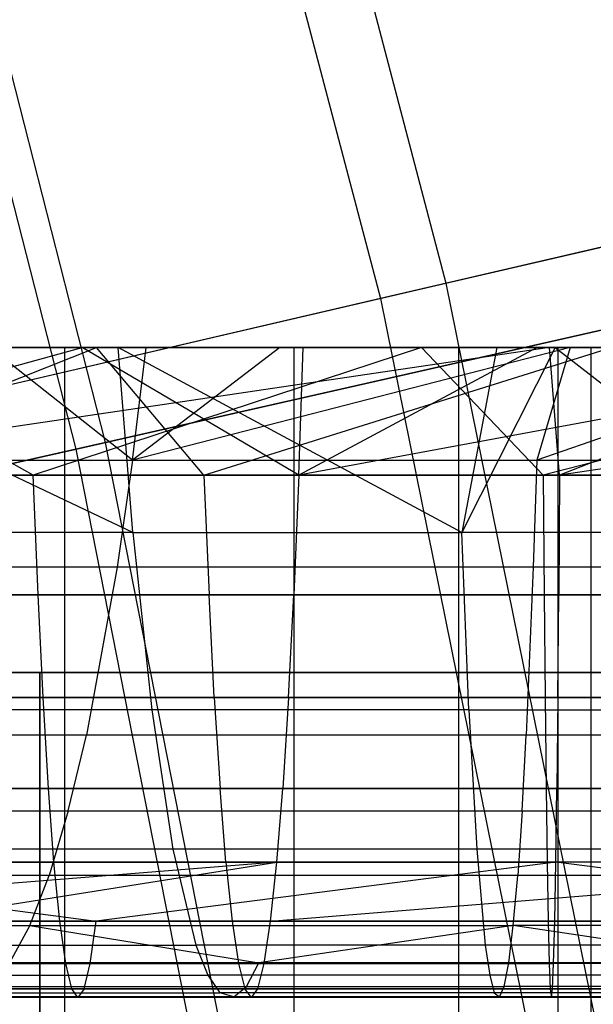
# Model space of a CAD drawing. Extents: x 0.1 to 12.1, y -6 to 6.
# Tile 297 of 334: x 9.884 to 10.061, y 0.698 to 1.001. Entities that reach past the tile are written whole.
import ezdxf

# ---------------------------------------------------------------- set-up
doc = ezdxf.new("R2010")
doc.units = 0
doc.header["$LTSCALE"] = 2.54
doc.layers.get('0').update_dxf_attribs({"linetype": 'CONTINUOUS'})

# ---------------------------------------------------------------- blocks, each defined once
blk = doc.blocks.new('DROPS_COLOR_B-11195_STL')
at = {"color": 0}
for p, q in [((9.95634, 1.14407, 11.68863), (10.0153, 0.91977, 11.68863)), ((9.95634, 1.14407, 11.68863), (10.0153, 0.91977, 11.68863)), ((9.93645, 1.13823, 3.67561), (9.99511, 0.91507, 3.67561)), ((9.93645, 1.13823, 3.67561), (9.99511, 0.91507, 3.67561)), ((10.0153, 0.91977, 11.68863), (10.22391, 0.96828, 11.44259)), ((10.0153, 0.91977, 11.68863), (10.22391, 0.96828, 11.44259)), ((10.20496, 0.96387, 3.92055), (9.99511, 0.91507, 3.67561)), ((10.20496, 0.96387, 3.92055), (9.99511, 0.91507, 3.67561)), ((9.79376, 0.86825, 11.92247), (10.0153, 0.91977, 11.68863)), ((9.79376, 0.86825, 11.92247), (10.0153, 0.91977, 11.68863)), ((10.0153, 0.91977, 11.68863), (10.06136, 0.69246, 11.68863)), ((10.0153, 0.91977, 11.68863), (10.06136, 0.69246, 11.68863)), ((9.99511, 0.91507, 3.67561), (9.7724, 0.86328, 3.44296)), ((9.99511, 0.91507, 3.67561), (9.7724, 0.86328, 3.44296)), ((9.99511, 0.91507, 3.67561), (10.04093, 0.68893, 3.67561)), ((9.99511, 0.91507, 3.67561), (10.04093, 0.68893, 3.67561)), ((9.76058, 0.86071, 55.56406), (9.90328, 0.89999, 55.53704)), ((9.76058, 0.86071, 55.56406), (9.90328, 0.89999, 55.53704)), ((9.7626, 0.89999, 55.52554), (9.90328, 0.89999, 55.53704)), ((9.7626, 0.89999, 55.52554), (9.90328, 0.89999, 55.53704)), ((10.10688, 0.89999, 52.51365), (9.77669, 0.89999, 52.23318)), ((10.10688, 0.89999, 52.51365), (9.77669, 0.89999, 52.23318)), ((10.10688, 0.89999, 61.37316), (9.77669, 0.89999, 61.65363)), ((10.10688, 0.89999, 61.37316), (9.77669, 0.89999, 61.65363)), ((10.04723, 0.89999, 57.34214), (9.78128, 0.86071, 57.37169)), ((10.04723, 0.89999, 57.34214), (9.78128, 0.86071, 57.37169)), ((9.91437, 0.89999, 54.6303), (9.79867, 0.89999, 54.61816)), ((9.91888, 0.8431, 54.57218), (9.79867, 0.89999, 54.61816)), ((9.91437, 0.89999, 54.6303), (9.79867, 0.89999, 54.61816)), ((9.91888, 0.8431, 54.57218), (9.79867, 0.89999, 54.61816)), ((9.90764, 0.89999, 56.43281), (9.79958, 0.89999, 56.42654)), ((9.90764, 0.89999, 56.43281), (9.79958, 0.89999, 56.42654)), ((9.89797, 0.9, 45.06148), (9.8078, 0.9, 45.33241)), ((9.8078, 0.9, 42.53669), (9.89797, 0.9, 42.80762)), ((9.8078, 0.9, 42.53669), (9.89797, 0.9, 42.80762)), ((9.89797, 0.9, 45.06148), (9.8078, 0.9, 45.33241)), ((9.80825, 0.86071, 56.38854), (9.90764, 0.89999, 56.43281)), ((9.80825, 0.86071, 56.38854), (9.90764, 0.89999, 56.43281)), ((10.00779, 0.89999, 58.23622), (9.8172, 0.89999, 58.2307)), ((10.00779, 0.89999, 58.23622), (9.8172, 0.89999, 58.2307)), ((9.88821, 0.86071, 58.19495), (9.8172, 0.89999, 58.2307)), ((9.88821, 0.86071, 58.19495), (9.8172, 0.89999, 58.2307)), ((9.87144, 0.89999, 57.3378), (10.04723, 0.89999, 57.34214)), ((9.87144, 0.89999, 57.3378), (10.04723, 0.89999, 57.34214)), ((9.87487, 0.89999, 53.72531), (9.92297, 0.89999, 53.73238)), ((9.91875, 0.86529, 53.76577), (9.87487, 0.89999, 53.72531)), ((9.91875, 0.86529, 53.76577), (9.87487, 0.89999, 53.72531)), ((9.87487, 0.89999, 53.72531), (9.92297, 0.89999, 53.73238)), ((10.00779, 0.89999, 58.23622), (9.88821, 0.86071, 58.19495)), ((10.00779, 0.89999, 58.23622), (9.88821, 0.86071, 58.19495)), ((9.89797, -0.9, 45.06148), (9.89797, 0.9, 45.06148)), ((9.96859, 0.9, 44.78481), (9.89797, 0.9, 45.06148)), ((9.89797, -0.9, 45.06148), (9.89797, 0.9, 45.06148)), ((9.89797, -0.9, 42.80762), (9.89797, 0.9, 42.80762)), ((9.89797, 0.9, 42.80762), (9.96859, 0.9, 43.08429)), ((9.89797, -0.9, 42.80762), (9.89797, 0.9, 42.80762)), ((9.89797, 0.9, 42.80762), (9.96859, 0.9, 43.08429)), ((9.96859, 0.9, 44.78481), (9.89797, 0.9, 45.06148)), ((9.90328, 0.89999, 55.53704), (9.97133, 0.89999, 55.54026)), ((9.96996, 0.86071, 55.57875), (9.90328, 0.89999, 55.53704)), ((9.96996, 0.86071, 55.57875), (9.90328, 0.89999, 55.53704)), ((9.90328, 0.89999, 55.53704), (9.97133, 0.89999, 55.54026)), ((10.06626, 0.89999, 56.43664), (9.90764, 0.89999, 56.43281)), ((9.94078, 0.86071, 56.39559), (9.90764, 0.89999, 56.43281)), ((10.06626, 0.89999, 56.43664), (9.90764, 0.89999, 56.43281)), ((9.94078, 0.86071, 56.39559), (9.90764, 0.89999, 56.43281)), ((10.03097, 0.89999, 54.63608), (9.91437, 0.89999, 54.6303)), ((10.03097, 0.89999, 54.63608), (9.91437, 0.89999, 54.6303)), ((10.02017, 0.8431, 54.5775), (9.91437, 0.89999, 54.6303)), ((9.91888, 0.8431, 54.57218), (9.91437, 0.89999, 54.6303)), ((10.02017, 0.8431, 54.5775), (9.91437, 0.89999, 54.6303)), ((9.91888, 0.8431, 54.57218), (9.91437, 0.89999, 54.6303)), ((9.91875, 0.86529, 53.76577), (9.92297, 0.89999, 53.73238)), ((10.05351, 0.89999, 53.74197), (9.91875, 0.86529, 53.76577)), ((10.05351, 0.89999, 53.74197), (9.91875, 0.86529, 53.76577)), ((9.96416, 0.89999, 53.73691), (9.91875, 0.86529, 53.76577)), ((9.96416, 0.89999, 53.73691), (9.91875, 0.86529, 53.76577)), ((9.91875, 0.86529, 53.76577), (9.92297, 0.89999, 53.73238)), ((9.92297, 0.89999, 53.73238), (9.96416, 0.89999, 53.73691)), ((9.92297, 0.89999, 53.73238), (9.96416, 0.89999, 53.73691)), ((9.94078, 0.86071, 56.39559), (10.06626, 0.89999, 56.43664)), ((9.94078, 0.86071, 56.39559), (10.06626, 0.89999, 56.43664)), ((9.96416, 0.89999, 53.73691), (10.05351, 0.89999, 53.74197)), ((9.96416, 0.89999, 53.73691), (10.05351, 0.89999, 53.74197)), ((9.96859, -0.9, 44.78481), (9.96859, 0.9, 44.78481)), ((10.01929, 0.9, 44.50381), (9.96859, 0.9, 44.78481)), ((9.96859, -0.9, 44.78481), (9.96859, 0.9, 44.78481)), ((9.96859, -0.9, 43.08429), (9.96859, 0.9, 43.08429)), ((9.96859, 0.9, 43.08429), (10.01929, 0.9, 43.36529)), ((9.96859, -0.9, 43.08429), (9.96859, 0.9, 43.08429)), ((9.96859, 0.9, 43.08429), (10.01929, 0.9, 43.36529)), ((10.01929, 0.9, 44.50381), (9.96859, 0.9, 44.78481)), ((10.18278, 0.89999, 55.54058), (9.96996, 0.86071, 55.57875)), ((10.18278, 0.89999, 55.54058), (9.96996, 0.86071, 55.57875)), ((10.04336, 0.89999, 55.54202), (9.96996, 0.86071, 55.57875)), ((9.96996, 0.86071, 55.57875), (9.97133, 0.89999, 55.54026)), ((9.96996, 0.86071, 55.57875), (9.97133, 0.89999, 55.54026)), ((10.04336, 0.89999, 55.54202), (9.96996, 0.86071, 55.57875)), ((9.97133, 0.89999, 55.54026), (10.04336, 0.89999, 55.54202)), ((9.97133, 0.89999, 55.54026), (10.04336, 0.89999, 55.54202)), ((10.19884, 0.89999, 58.2354), (10.00779, 0.89999, 58.23622)), ((10.00779, 0.89999, 58.23622), (10.04526, 0.86071, 58.19804)), ((10.19884, 0.89999, 58.2354), (10.00779, 0.89999, 58.23622)), ((10.00779, 0.89999, 58.23622), (10.04526, 0.86071, 58.19804)), ((10.01929, -0.9, 44.50381), (10.01929, 0.9, 44.50381)), ((10.04981, 0.9, 44.21991), (10.01929, 0.9, 44.50381)), ((10.01929, -0.9, 44.50381), (10.01929, 0.9, 44.50381)), ((10.01929, -0.9, 43.36529), (10.01929, 0.9, 43.36529)), ((10.01929, 0.9, 43.36529), (10.04981, 0.9, 43.64919)), ((10.01929, -0.9, 43.36529), (10.01929, 0.9, 43.36529)), ((10.01929, 0.9, 43.36529), (10.04981, 0.9, 43.64919)), ((10.04981, 0.9, 44.21991), (10.01929, 0.9, 44.50381)), ((10.03097, 0.89999, 54.63608), (10.02017, 0.8431, 54.5775)), ((10.04894, 0.89999, 54.63641), (10.02017, 0.8431, 54.5775)), ((10.03097, 0.89999, 54.63608), (10.02017, 0.8431, 54.5775)), ((10.04894, 0.89999, 54.63641), (10.02017, 0.8431, 54.5775)), ((10.04894, 0.89999, 54.63641), (10.03097, 0.89999, 54.63608)), ((10.04894, 0.89999, 54.63641), (10.03097, 0.89999, 54.63608)), ((10.14296, 0.89999, 53.74061), (10.04328, 0.86529, 53.77538)), ((10.14296, 0.89999, 53.74061), (10.04328, 0.86529, 53.77538)), ((10.05351, 0.89999, 53.74197), (10.04328, 0.86529, 53.77538)), ((10.05351, 0.89999, 53.74197), (10.04328, 0.86529, 53.77538)), ((10.04336, 0.89999, 55.54202), (10.18278, 0.89999, 55.54058)), ((10.04336, 0.89999, 55.54202), (10.18278, 0.89999, 55.54058)), ((10.19884, 0.89999, 58.2354), (10.04526, 0.86071, 58.19804)), ((10.19884, 0.89999, 58.2354), (10.04526, 0.86071, 58.19804)), ((10.04723, 0.89999, 57.34214), (10.15058, 0.89999, 57.34172)), ((10.05028, 0.86071, 57.38068), (10.04723, 0.89999, 57.34214)), ((10.04723, 0.89999, 57.34214), (10.15058, 0.89999, 57.34172)), ((10.05028, 0.86071, 57.38068), (10.04723, 0.89999, 57.34214)), ((10.166, 0.89999, 54.63482), (10.04894, 0.89999, 54.63641)), ((10.04894, 0.89999, 54.63641), (10.12205, 0.8431, 54.57786)), ((10.04894, 0.89999, 54.63641), (10.12205, 0.8431, 54.57786)), ((10.166, 0.89999, 54.63482), (10.04894, 0.89999, 54.63641)), ((10.04981, -0.9, 44.21991), (10.04981, 0.9, 44.21991)), ((10.06, 0.9, 43.93455), (10.04981, 0.9, 44.21991)), ((10.04981, -0.9, 44.21991), (10.04981, 0.9, 44.21991)), ((10.04981, -0.9, 43.64919), (10.04981, 0.9, 43.64919)), ((10.04981, 0.9, 43.64919), (10.06, 0.9, 43.93455)), ((10.04981, -0.9, 43.64919), (10.04981, 0.9, 43.64919)), ((10.06, 0.9, 43.93455), (10.04981, 0.9, 44.21991)), ((10.04981, 0.9, 43.64919), (10.06, 0.9, 43.93455)), ((10.31792, 0.89999, 57.33636), (10.05028, 0.86071, 57.38068)), ((10.31792, 0.89999, 57.33636), (10.05028, 0.86071, 57.38068)), ((10.15058, 0.89999, 57.34172), (10.05028, 0.86071, 57.38068)), ((10.15058, 0.89999, 57.34172), (10.05028, 0.86071, 57.38068)), ((10.05351, 0.89999, 53.74197), (10.14296, 0.89999, 53.74061)), ((10.05351, 0.89999, 53.74197), (10.14296, 0.89999, 53.74061)), ((10.06, -0.9, 43.93455), (10.06, 0.9, 43.93455)), ((10.06, -0.9, 43.93455), (10.06, 0.9, 43.93455)), ((9.79665, 0.86529, 53.74418), (9.91875, 0.86529, 53.76577)), ((9.79665, 0.86529, 53.74418), (9.91875, 0.86529, 53.76577)), ((9.91875, 0.86529, 53.76577), (9.91403, 0.83241, 53.80305)), ((9.91875, 0.86529, 53.76577), (9.91403, 0.83241, 53.80305)), ((9.91875, 0.86529, 53.76577), (10.04328, 0.86529, 53.77538)), ((9.91875, 0.86529, 53.76577), (10.04328, 0.86529, 53.77538)), ((10.04328, 0.86529, 53.77538), (10.04219, 0.83241, 53.81295)), ((10.04328, 0.86529, 53.77538), (10.04219, 0.83241, 53.81295)), ((10.04328, 0.86529, 53.77538), (10.1687, 0.86529, 53.77277)), ((10.04328, 0.86529, 53.77538), (10.1687, 0.86529, 53.77277)), ((9.88821, 0.86071, 58.19495), (9.73131, 0.86071, 58.18754)), ((9.88821, 0.86071, 58.19495), (9.73131, 0.86071, 58.18754)), ((9.96996, 0.86071, 55.57875), (9.76058, 0.86071, 55.56406)), ((9.96996, 0.86071, 55.57875), (9.76058, 0.86071, 55.56406)), ((9.78128, 0.86071, 57.37169), (10.05028, 0.86071, 57.38068)), ((9.78128, 0.86071, 57.37169), (10.05028, 0.86071, 57.38068)), ((9.94078, 0.86071, 56.39559), (9.80825, 0.86071, 56.38854)), ((9.94078, 0.86071, 56.39559), (9.80825, 0.86071, 56.38854)), ((10.04526, 0.86071, 58.19804), (9.88821, 0.86071, 58.19495)), ((10.04526, 0.86071, 58.19804), (9.88821, 0.86071, 58.19495)), ((9.88968, 0.82386, 58.15139), (9.88821, 0.86071, 58.19495)), ((9.88968, 0.82386, 58.15139), (9.88821, 0.86071, 58.19495)), ((10.07327, 0.86071, 56.39814), (9.94078, 0.86071, 56.39559)), ((9.94078, 0.86071, 56.39559), (9.94234, 0.82386, 56.35203)), ((10.07327, 0.86071, 56.39814), (9.94078, 0.86071, 56.39559)), ((9.94078, 0.86071, 56.39559), (9.94234, 0.82386, 56.35203)), ((9.96996, 0.86071, 55.57875), (9.9684, 0.82386, 55.62232)), ((9.96996, 0.86071, 55.57875), (9.9684, 0.82386, 55.62232)), ((10.17953, 0.86071, 55.57923), (9.96996, 0.86071, 55.57875)), ((10.17953, 0.86071, 55.57923), (9.96996, 0.86071, 55.57875)), ((10.04526, 0.86071, 58.19804), (10.04553, 0.82386, 58.15445)), ((10.20259, 0.86071, 58.19679), (10.04526, 0.86071, 58.19804)), ((10.20259, 0.86071, 58.19679), (10.04526, 0.86071, 58.19804)), ((10.04526, 0.86071, 58.19804), (10.04553, 0.82386, 58.15445)), ((10.05028, 0.86071, 57.38068), (10.05002, 0.82386, 57.42427)), ((10.05028, 0.86071, 57.38068), (10.05002, 0.82386, 57.42427)), ((10.05028, 0.86071, 57.38068), (10.31981, 0.86071, 57.37484)), ((10.05028, 0.86071, 57.38068), (10.31981, 0.86071, 57.37484)), ((9.91888, 0.8431, 54.57218), (9.81796, 0.8431, 54.56188)), ((9.91888, 0.8431, 54.57218), (9.81796, 0.8431, 54.56188)), ((9.91888, 0.8431, 54.57218), (9.92469, 0.7885, 54.49714)), ((9.91888, 0.8431, 54.57218), (10.02017, 0.8431, 54.5775)), ((9.91888, 0.8431, 54.57218), (10.02017, 0.8431, 54.5775)), ((9.91888, 0.8431, 54.57218), (9.92469, 0.7885, 54.49714)), ((10.02234, 0.7885, 54.50227), (10.02017, 0.8431, 54.5775)), ((10.12205, 0.8431, 54.57786), (10.02017, 0.8431, 54.5775)), ((10.02234, 0.7885, 54.50227), (10.02017, 0.8431, 54.5775)), ((10.12205, 0.8431, 54.57786), (10.02017, 0.8431, 54.5775)), ((9.91403, 0.83241, 53.80305), (9.78836, 0.83241, 53.78084)), ((9.91403, 0.83241, 53.80305), (9.78836, 0.83241, 53.78084)), ((9.91403, 0.83241, 53.80305), (9.90455, 0.78067, 53.87793)), ((9.91403, 0.83241, 53.80305), (9.90455, 0.78067, 53.87793)), ((10.04219, 0.83241, 53.81295), (9.91403, 0.83241, 53.80305)), ((10.04219, 0.83241, 53.81295), (9.91403, 0.83241, 53.80305)), ((10.04219, 0.83241, 53.81295), (10.04002, 0.78067, 53.88839)), ((10.04219, 0.83241, 53.81295), (10.04002, 0.78067, 53.88839)), ((10.17128, 0.83241, 53.81025), (10.04219, 0.83241, 53.81295)), ((10.17128, 0.83241, 53.81025), (10.04219, 0.83241, 53.81295)), ((9.88968, 0.82386, 58.15139), (9.73397, 0.82386, 58.14402)), ((9.88968, 0.82386, 58.15139), (9.73397, 0.82386, 58.14402)), ((9.75607, 0.82386, 55.60742), (9.9684, 0.82386, 55.62232)), ((9.75607, 0.82386, 55.60742), (9.9684, 0.82386, 55.62232)), ((10.05002, 0.82386, 57.42427), (9.77861, 0.82386, 57.41519)), ((10.05002, 0.82386, 57.42427), (9.77861, 0.82386, 57.41519)), ((9.81128, 0.82386, 56.34505), (9.94234, 0.82386, 56.35203)), ((9.81128, 0.82386, 56.34505), (9.94234, 0.82386, 56.35203)), ((10.04553, 0.82386, 58.15445), (9.88968, 0.82386, 58.15139)), ((10.04553, 0.82386, 58.15445), (9.88968, 0.82386, 58.15139)), ((9.89121, 0.79227, 58.10603), (9.88968, 0.82386, 58.15139)), ((9.89121, 0.79227, 58.10603), (9.88968, 0.82386, 58.15139)), ((9.94396, 0.79227, 56.30667), (9.94234, 0.82386, 56.35203)), ((9.94234, 0.82386, 56.35203), (10.07334, 0.82386, 56.35455)), ((9.94396, 0.79227, 56.30667), (9.94234, 0.82386, 56.35203)), ((9.94234, 0.82386, 56.35203), (10.07334, 0.82386, 56.35455)), ((9.96678, 0.79227, 55.66767), (9.9684, 0.82386, 55.62232)), ((9.96678, 0.79227, 55.66767), (9.9684, 0.82386, 55.62232)), ((9.9684, 0.82386, 55.62232), (10.18093, 0.82386, 55.6228)), ((9.9684, 0.82386, 55.62232), (10.18093, 0.82386, 55.6228)), ((10.04553, 0.82386, 58.15445), (10.04581, 0.79227, 58.10906)), ((10.20166, 0.82386, 58.15321), (10.04553, 0.82386, 58.15445)), ((10.20166, 0.82386, 58.15321), (10.04553, 0.82386, 58.15445)), ((10.04553, 0.82386, 58.15445), (10.04581, 0.79227, 58.10906)), ((10.04974, 0.79227, 57.46966), (10.05002, 0.82386, 57.42427)), ((10.04974, 0.79227, 57.46966), (10.05002, 0.82386, 57.42427)), ((10.32194, 0.82386, 57.41838), (10.05002, 0.82386, 57.42427)), ((10.32194, 0.82386, 57.41838), (10.05002, 0.82386, 57.42427)), ((9.89022, 0.8, 35.15082), (9.59553, 0.8, 35.47242)), ((9.59553, 0.8, 18.40135), (9.89022, 0.8, 18.72294)), ((9.89022, 0.8, 35.15082), (9.59553, 0.8, 35.47242)), ((9.59553, 0.8, 18.40135), (9.89022, 0.8, 18.72294)), ((9.89022, 0, 35.15082), (9.89022, 0.8, 35.15082)), ((10.15576, 0.8, 34.80476), (9.89022, 0.8, 35.15082)), ((9.89022, 0, 35.15082), (9.89022, 0.8, 35.15082)), ((9.89022, 0.8, 18.72294), (9.89022, 0, 18.72294)), ((9.89022, 0.8, 18.72294), (10.15576, 0.8, 19.069)), ((9.89022, 0.8, 18.72294), (9.89022, 0, 18.72294)), ((10.15576, 0.8, 34.80476), (9.89022, 0.8, 35.15082)), ((9.89022, 0.8, 18.72294), (10.15576, 0.8, 19.069)), ((9.89121, 0.79227, 58.10603), (9.73674, 0.79227, 58.09872)), ((9.89121, 0.79227, 58.10603), (9.73674, 0.79227, 58.09872)), ((9.96678, 0.79227, 55.66767), (9.75137, 0.79227, 55.65256)), ((9.96678, 0.79227, 55.66767), (9.75137, 0.79227, 55.65256)), ((9.77584, 0.79227, 57.46049), (10.04974, 0.79227, 57.46966)), ((9.77584, 0.79227, 57.46049), (10.04974, 0.79227, 57.46966)), ((9.94396, 0.79227, 56.30667), (9.81444, 0.79227, 56.29978)), ((9.94396, 0.79227, 56.30667), (9.81444, 0.79227, 56.29978)), ((10.04581, 0.79227, 58.10906), (9.89121, 0.79227, 58.10603)), ((10.04581, 0.79227, 58.10906), (9.89121, 0.79227, 58.10603)), ((9.89287, 0.76431, 58.05661), (9.89121, 0.79227, 58.10603)), ((9.89287, 0.76431, 58.05661), (9.89121, 0.79227, 58.10603)), ((10.07343, 0.79227, 56.30916), (9.94396, 0.79227, 56.30667)), ((9.94396, 0.79227, 56.30667), (9.94572, 0.76431, 56.25726)), ((10.07343, 0.79227, 56.30916), (9.94396, 0.79227, 56.30667)), ((9.94396, 0.79227, 56.30667), (9.94572, 0.76431, 56.25726)), ((9.96678, 0.79227, 55.66767), (9.96502, 0.76431, 55.71709)), ((9.96678, 0.79227, 55.66767), (9.96502, 0.76431, 55.71709)), ((10.18238, 0.79227, 55.66816), (9.96678, 0.79227, 55.66767)), ((10.18238, 0.79227, 55.66816), (9.96678, 0.79227, 55.66767)), ((10.04581, 0.79227, 58.10906), (10.04611, 0.76431, 58.05962)), ((10.20069, 0.79227, 58.10784), (10.04581, 0.79227, 58.10906)), ((10.20069, 0.79227, 58.10784), (10.04581, 0.79227, 58.10906)), ((10.04581, 0.79227, 58.10906), (10.04611, 0.76431, 58.05962)), ((10.04974, 0.79227, 57.46966), (10.04943, 0.76431, 57.5191)), ((10.04974, 0.79227, 57.46966), (10.04943, 0.76431, 57.5191)), ((10.04974, 0.79227, 57.46966), (10.32417, 0.79227, 57.4637)), ((10.04974, 0.79227, 57.46966), (10.32417, 0.79227, 57.4637)), ((9.92469, 0.7885, 54.49714), (9.82741, 0.7885, 54.48722)), ((9.92469, 0.7885, 54.49714), (9.82741, 0.7885, 54.48722)), ((9.92469, 0.7885, 54.49714), (9.9312, 0.74562, 54.41324)), ((10.02234, 0.7885, 54.50227), (9.92469, 0.7885, 54.49714)), ((9.92469, 0.7885, 54.49714), (9.9312, 0.74562, 54.41324)), ((10.02234, 0.7885, 54.50227), (9.92469, 0.7885, 54.49714)), ((10.02234, 0.7885, 54.50227), (10.02476, 0.74562, 54.41816)), ((10.02234, 0.7885, 54.50227), (10.12055, 0.7885, 54.50262)), ((10.02234, 0.7885, 54.50227), (10.12055, 0.7885, 54.50262)), ((10.02234, 0.7885, 54.50227), (10.02476, 0.74562, 54.41816)), ((9.90455, 0.78067, 53.87793), (9.77172, 0.78067, 53.85446)), ((9.90455, 0.78067, 53.87793), (9.77172, 0.78067, 53.85446)), ((9.89897, 0.75739, 53.922), (9.90455, 0.78067, 53.87793)), ((9.89897, 0.75739, 53.922), (9.90455, 0.78067, 53.87793)), ((10.04002, 0.78067, 53.88839), (9.90455, 0.78067, 53.87793)), ((10.04002, 0.78067, 53.88839), (9.90455, 0.78067, 53.87793)), ((10.03874, 0.75739, 53.93279), (10.04002, 0.78067, 53.88839)), ((10.03874, 0.75739, 53.93279), (10.04002, 0.78067, 53.88839)), ((10.17647, 0.78067, 53.88555), (10.04002, 0.78067, 53.88839)), ((10.17647, 0.78067, 53.88555), (10.04002, 0.78067, 53.88839)), ((9.89287, 0.76431, 58.05661), (9.73977, 0.76431, 58.04937)), ((9.89287, 0.76431, 58.05661), (9.73977, 0.76431, 58.04937)), ((9.74626, 0.76431, 55.70174), (9.96502, 0.76431, 55.71709)), ((9.74626, 0.76431, 55.70174), (9.96502, 0.76431, 55.71709)), ((10.04943, 0.76431, 57.5191), (9.77281, 0.76431, 57.50985)), ((10.04943, 0.76431, 57.5191), (9.77281, 0.76431, 57.50985)), ((9.81789, 0.76431, 56.25046), (9.94572, 0.76431, 56.25726)), ((9.81789, 0.76431, 56.25046), (9.94572, 0.76431, 56.25726)), ((10.04611, 0.76431, 58.05962), (9.89287, 0.76431, 58.05661)), ((10.04611, 0.76431, 58.05962), (9.89287, 0.76431, 58.05661)), ((9.89458, 0.74161, 58.00593), (9.89287, 0.76431, 58.05661)), ((9.89458, 0.74161, 58.00593), (9.89287, 0.76431, 58.05661)), ((9.94753, 0.74161, 56.20659), (9.94572, 0.76431, 56.25726)), ((9.94572, 0.76431, 56.25726), (10.07351, 0.76431, 56.25972)), ((9.94753, 0.74161, 56.20659), (9.94572, 0.76431, 56.25726)), ((9.94572, 0.76431, 56.25726), (10.07351, 0.76431, 56.25972)), ((9.96321, 0.74161, 55.76776), (9.96502, 0.76431, 55.71709)), ((9.96321, 0.74161, 55.76776), (9.96502, 0.76431, 55.71709)), ((9.96502, 0.76431, 55.71709), (10.18397, 0.76431, 55.71758)), ((9.96502, 0.76431, 55.71709), (10.18397, 0.76431, 55.71758)), ((10.04611, 0.76431, 58.05962), (10.04643, 0.74161, 58.00892)), ((10.19963, 0.76431, 58.0584), (10.04611, 0.76431, 58.05962)), ((10.19963, 0.76431, 58.0584), (10.04611, 0.76431, 58.05962)), ((10.04611, 0.76431, 58.05962), (10.04643, 0.74161, 58.00892)), ((10.04912, 0.74161, 57.56981), (10.04943, 0.76431, 57.5191)), ((10.04912, 0.74161, 57.56981), (10.04943, 0.76431, 57.5191)), ((10.32659, 0.76431, 57.51309), (10.04943, 0.76431, 57.5191)), ((10.32659, 0.76431, 57.51309), (10.04943, 0.76431, 57.5191)), ((9.76192, 0.75739, 53.89777), (9.89897, 0.75739, 53.922)), ((9.76192, 0.75739, 53.89777), (9.89897, 0.75739, 53.922)), ((9.89897, 0.75739, 53.922), (9.89305, 0.73756, 53.96872)), ((9.89897, 0.75739, 53.922), (9.89305, 0.73756, 53.96872)), ((9.89897, 0.75739, 53.922), (10.03874, 0.75739, 53.93279)), ((9.89897, 0.75739, 53.922), (10.03874, 0.75739, 53.93279)), ((10.03874, 0.75739, 53.93279), (10.03739, 0.73756, 53.97986)), ((10.03874, 0.75739, 53.93279), (10.03739, 0.73756, 53.97986)), ((10.03874, 0.75739, 53.93279), (10.17952, 0.75739, 53.92985)), ((10.03874, 0.75739, 53.93279), (10.17952, 0.75739, 53.92985)), ((9.9312, 0.74562, 54.41324), (9.83798, 0.74562, 54.40373)), ((9.9312, 0.74562, 54.41324), (9.83798, 0.74562, 54.40373)), ((9.9312, 0.74562, 54.41324), (9.93825, 0.71612, 54.32219)), ((9.9312, 0.74562, 54.41324), (9.93825, 0.71612, 54.32219)), ((10.02476, 0.74562, 54.41816), (9.9312, 0.74562, 54.41324)), ((10.02476, 0.74562, 54.41816), (9.9312, 0.74562, 54.41324)), ((10.02476, 0.74562, 54.41816), (10.02739, 0.71612, 54.32687)), ((10.11887, 0.74562, 54.41849), (10.02476, 0.74562, 54.41816)), ((10.02476, 0.74562, 54.41816), (10.02739, 0.71612, 54.32687)), ((10.11887, 0.74562, 54.41849), (10.02476, 0.74562, 54.41816)), ((9.96321, 0.74161, 55.76776), (9.73548, 0.72342, 55.80542)), ((9.96321, 0.74161, 55.76776), (9.73548, 0.72342, 55.80542)), ((9.96321, 0.74161, 55.76776), (9.74101, 0.74161, 55.75217)), ((9.96321, 0.74161, 55.76776), (9.74101, 0.74161, 55.75217)), ((9.89458, 0.74161, 58.00593), (9.74287, 0.74161, 57.99875)), ((9.89458, 0.74161, 58.00593), (9.74287, 0.74161, 57.99875)), ((9.76971, 0.74161, 57.56046), (10.04912, 0.74161, 57.56981)), ((9.76971, 0.74161, 57.56046), (10.04912, 0.74161, 57.56981)), ((9.76971, 0.74161, 57.56046), (9.90755, 0.72342, 57.62057)), ((9.76971, 0.74161, 57.56046), (9.90755, 0.72342, 57.62057)), ((9.94753, 0.74161, 56.20659), (9.82141, 0.74161, 56.19988)), ((9.94753, 0.74161, 56.20659), (9.82141, 0.74161, 56.19988)), ((9.84825, 0.72342, 55.81525), (9.96321, 0.74161, 55.76776)), ((9.84825, 0.72342, 55.81525), (9.96321, 0.74161, 55.76776)), ((10.04643, 0.74161, 58.00892), (9.89458, 0.74161, 58.00593)), ((10.04643, 0.74161, 58.00892), (9.89458, 0.74161, 58.00593)), ((9.89638, 0.72342, 57.95242), (9.89458, 0.74161, 58.00593)), ((9.89638, 0.72342, 57.95242), (9.89458, 0.74161, 58.00593)), ((10.04912, 0.74161, 57.56981), (9.90755, 0.72342, 57.62057)), ((10.04912, 0.74161, 57.56981), (9.90755, 0.72342, 57.62057)), ((10.07361, 0.74161, 56.20901), (9.94753, 0.74161, 56.20659)), ((9.94753, 0.74161, 56.20659), (9.94944, 0.72342, 56.15308)), ((10.07361, 0.74161, 56.20901), (9.94753, 0.74161, 56.20659)), ((9.94753, 0.74161, 56.20659), (9.94944, 0.72342, 56.15308)), ((9.9613, 0.72342, 55.82126), (9.96321, 0.74161, 55.76776)), ((9.9613, 0.72342, 55.82126), (9.96321, 0.74161, 55.76776)), ((9.9613, 0.72342, 55.82126), (10.1856, 0.74161, 55.76826)), ((9.9613, 0.72342, 55.82126), (10.1856, 0.74161, 55.76826)), ((10.1856, 0.74161, 55.76826), (9.96321, 0.74161, 55.76776)), ((10.1856, 0.74161, 55.76826), (9.96321, 0.74161, 55.76776)), ((10.04643, 0.74161, 58.00892), (10.04675, 0.72342, 57.95538)), ((10.19854, 0.74161, 58.00771), (10.04643, 0.74161, 58.00892)), ((10.19854, 0.74161, 58.00771), (10.04643, 0.74161, 58.00892)), ((10.04643, 0.74161, 58.00892), (10.04675, 0.72342, 57.95538)), ((10.04879, 0.72342, 57.62335), (10.04912, 0.74161, 57.56981)), ((10.04879, 0.72342, 57.62335), (10.04912, 0.74161, 57.56981)), ((10.19028, 0.72342, 57.62222), (10.04912, 0.74161, 57.56981)), ((10.19028, 0.72342, 57.62222), (10.04912, 0.74161, 57.56981)), ((10.32907, 0.74161, 57.56373), (10.04912, 0.74161, 57.56981)), ((10.32907, 0.74161, 57.56373), (10.04912, 0.74161, 57.56981)), ((9.89305, 0.73756, 53.96872), (9.75154, 0.73756, 53.94371)), ((9.89305, 0.73756, 53.96872), (9.75154, 0.73756, 53.94371)), ((9.8871, 0.72216, 54.01575), (9.89305, 0.73756, 53.96872)), ((9.8871, 0.72216, 54.01575), (9.89305, 0.73756, 53.96872)), ((10.03739, 0.73756, 53.97986), (9.89305, 0.73756, 53.96872)), ((10.03739, 0.73756, 53.97986), (9.89305, 0.73756, 53.96872)), ((10.03602, 0.72216, 54.02725), (10.03739, 0.73756, 53.97986)), ((10.03602, 0.72216, 54.02725), (10.03739, 0.73756, 53.97986)), ((10.18276, 0.73756, 53.97684), (10.03739, 0.73756, 53.97986)), ((10.18276, 0.73756, 53.97684), (10.03739, 0.73756, 53.97986)), ((9.74109, 0.72216, 53.98994), (9.8871, 0.72216, 54.01575)), ((9.74109, 0.72216, 53.98994), (9.8871, 0.72216, 54.01575)), ((9.89638, 0.72342, 57.95242), (9.74614, 0.72342, 57.94532)), ((9.89638, 0.72342, 57.95242), (9.74614, 0.72342, 57.94532)), ((9.90755, 0.72342, 57.62057), (9.76644, 0.72342, 57.6139)), ((9.90755, 0.72342, 57.62057), (9.76644, 0.72342, 57.6139)), ((9.82514, 0.72342, 56.14647), (9.94944, 0.72342, 56.15308)), ((9.82514, 0.72342, 56.14647), (9.94944, 0.72342, 56.15308)), ((9.84825, 0.72342, 55.81525), (9.9613, 0.72342, 55.82126)), ((9.84825, 0.72342, 55.81525), (9.9613, 0.72342, 55.82126)), ((9.8871, 0.72216, 54.01575), (9.88093, 0.71063, 54.06443)), ((9.8871, 0.72216, 54.01575), (9.88093, 0.71063, 54.06443)), ((9.8871, 0.72216, 54.01575), (10.03602, 0.72216, 54.02725)), ((9.8871, 0.72216, 54.01575), (10.03602, 0.72216, 54.02725)), ((9.8871, 0.72216, 54.01575), (9.95763, 0.71063, 54.07226)), ((9.8871, 0.72216, 54.01575), (9.95763, 0.71063, 54.07226)), ((10.04675, 0.72342, 57.95538), (9.89638, 0.72342, 57.95242)), ((10.04675, 0.72342, 57.95538), (9.89638, 0.72342, 57.95242)), ((9.89821, 0.71049, 57.89817), (9.89638, 0.72342, 57.95242)), ((9.89821, 0.71049, 57.89817), (9.89638, 0.72342, 57.95242)), ((9.90573, 0.71049, 57.67483), (9.90755, 0.72342, 57.62057)), ((9.90573, 0.71049, 57.67483), (9.90755, 0.72342, 57.62057)), ((10.04879, 0.72342, 57.62335), (9.90755, 0.72342, 57.62057)), ((10.04879, 0.72342, 57.62335), (9.90755, 0.72342, 57.62057)), ((9.94944, 0.72342, 56.15308), (9.95138, 0.71049, 56.09883)), ((9.94944, 0.72342, 56.15308), (10.0737, 0.72342, 56.15547)), ((9.94944, 0.72342, 56.15308), (9.95138, 0.71049, 56.09883)), ((9.94944, 0.72342, 56.15308), (10.0737, 0.72342, 56.15547)), ((10.03602, 0.72216, 54.02725), (9.95763, 0.71063, 54.07226)), ((10.03602, 0.72216, 54.02725), (9.95763, 0.71063, 54.07226)), ((9.95936, 0.71049, 55.87551), (9.9613, 0.72342, 55.82126)), ((9.95936, 0.71049, 55.87551), (9.9613, 0.72342, 55.82126)), ((9.9613, 0.72342, 55.82126), (10.0743, 0.72342, 55.82344)), ((9.9613, 0.72342, 55.82126), (10.0743, 0.72342, 55.82344)), ((10.03461, 0.71063, 54.07631), (10.03602, 0.72216, 54.02725)), ((10.03461, 0.71063, 54.07631), (10.03602, 0.72216, 54.02725)), ((10.11203, 0.71063, 54.07657), (10.03602, 0.72216, 54.02725)), ((10.11203, 0.71063, 54.07657), (10.03602, 0.72216, 54.02725)), ((10.18601, 0.72216, 54.02412), (10.03602, 0.72216, 54.02725)), ((10.18601, 0.72216, 54.02412), (10.03602, 0.72216, 54.02725)), ((10.04675, 0.72342, 57.95538), (10.04709, 0.71049, 57.90109)), ((10.1974, 0.72342, 57.95418), (10.04675, 0.72342, 57.95538)), ((10.1974, 0.72342, 57.95418), (10.04675, 0.72342, 57.95538)), ((10.04675, 0.72342, 57.95538), (10.04709, 0.71049, 57.90109)), ((10.04846, 0.71049, 57.67763), (10.04879, 0.72342, 57.62335)), ((10.04846, 0.71049, 57.67763), (10.04879, 0.72342, 57.62335)), ((10.19028, 0.72342, 57.62222), (10.04879, 0.72342, 57.62335)), ((10.19028, 0.72342, 57.62222), (10.04879, 0.72342, 57.62335)), ((9.84945, 0.71612, 54.31313), (9.93825, 0.71612, 54.32219)), ((9.84945, 0.71612, 54.31313), (9.93825, 0.71612, 54.32219)), ((9.93825, 0.71612, 54.32219), (9.94194, 0.70685, 54.27463)), ((10.02739, 0.71612, 54.32687), (9.93825, 0.71612, 54.32219)), ((10.02739, 0.71612, 54.32687), (9.93825, 0.71612, 54.32219)), ((9.93825, 0.71612, 54.32219), (9.94194, 0.70685, 54.27463)), ((10.02739, 0.71612, 54.32687), (10.02876, 0.70685, 54.27919)), ((10.11704, 0.71612, 54.32719), (10.02739, 0.71612, 54.32687)), ((10.11704, 0.71612, 54.32719), (10.02739, 0.71612, 54.32687)), ((10.02739, 0.71612, 54.32687), (10.02876, 0.70685, 54.27919)), ((9.89821, 0.71049, 57.89817), (9.74946, 0.71049, 57.89113)), ((9.89821, 0.71049, 57.89817), (9.74946, 0.71049, 57.89113)), ((9.76312, 0.71049, 57.66808), (9.90573, 0.71049, 57.67483)), ((9.76312, 0.71049, 57.66808), (9.90573, 0.71049, 57.67483)), ((9.95138, 0.71049, 56.09883), (9.82892, 0.71049, 56.09232)), ((9.95138, 0.71049, 56.09883), (9.82892, 0.71049, 56.09232)), ((9.95936, 0.71049, 55.87551), (9.84447, 0.71049, 55.8694)), ((9.95936, 0.71049, 55.87551), (9.84447, 0.71049, 55.8694)), ((9.95763, 0.71063, 54.07226), (9.88093, 0.71063, 54.06443)), ((9.95763, 0.71063, 54.07226), (9.88093, 0.71063, 54.06443)), ((10.04709, 0.71049, 57.90109), (9.89821, 0.71049, 57.89817)), ((10.04709, 0.71049, 57.90109), (9.89821, 0.71049, 57.89817)), ((9.90008, 0.70261, 57.84246), (9.89821, 0.71049, 57.89817)), ((9.90008, 0.70261, 57.84246), (9.89821, 0.71049, 57.89817)), ((9.90385, 0.70261, 57.73054), (9.90573, 0.71049, 57.67483)), ((9.90385, 0.70261, 57.73054), (9.90573, 0.71049, 57.67483)), ((9.90573, 0.71049, 57.67483), (10.04846, 0.71049, 57.67763)), ((9.90573, 0.71049, 57.67483), (10.04846, 0.71049, 57.67763)), ((10.0738, 0.71049, 56.10118), (9.95138, 0.71049, 56.09883)), ((9.95138, 0.71049, 56.09883), (9.95337, 0.70261, 56.04312)), ((10.0738, 0.71049, 56.10118), (9.95138, 0.71049, 56.09883)), ((9.95138, 0.71049, 56.09883), (9.95337, 0.70261, 56.04312)), ((9.95384, 0.70337, 54.12106), (9.95763, 0.71063, 54.07226)), ((9.95384, 0.70337, 54.12106), (9.95763, 0.71063, 54.07226)), ((9.95737, 0.70261, 55.93122), (9.95936, 0.71049, 55.87551)), ((9.95737, 0.70261, 55.93122), (9.95936, 0.71049, 55.87551)), ((10.03461, 0.71063, 54.07631), (9.95763, 0.71063, 54.07226)), ((10.03461, 0.71063, 54.07631), (9.95763, 0.71063, 54.07226)), ((10.0742, 0.71049, 55.87772), (9.95936, 0.71049, 55.87551)), ((10.0742, 0.71049, 55.87772), (9.95936, 0.71049, 55.87551)), ((10.0332, 0.70337, 54.12523), (10.03461, 0.71063, 54.07631)), ((10.0332, 0.70337, 54.12523), (10.03461, 0.71063, 54.07631)), ((10.11203, 0.71063, 54.07657), (10.03461, 0.71063, 54.07631)), ((10.11203, 0.71063, 54.07657), (10.03461, 0.71063, 54.07631)), ((10.04709, 0.71049, 57.90109), (10.04743, 0.70261, 57.84535)), ((10.19623, 0.71049, 57.89991), (10.04709, 0.71049, 57.90109)), ((10.19623, 0.71049, 57.89991), (10.04709, 0.71049, 57.90109)), ((10.04709, 0.71049, 57.90109), (10.04743, 0.70261, 57.84535)), ((10.04812, 0.70261, 57.73337), (10.04846, 0.71049, 57.67763)), ((10.04812, 0.70261, 57.73337), (10.04846, 0.71049, 57.67763)), ((10.19145, 0.71049, 57.6765), (10.04846, 0.71049, 57.67763)), ((10.19145, 0.71049, 57.6765), (10.04846, 0.71049, 57.67763)), ((9.85544, 0.70685, 54.2658), (9.94194, 0.70685, 54.27463)), ((9.85544, 0.70685, 54.2658), (9.94194, 0.70685, 54.27463)), ((9.94194, 0.70685, 54.27463), (9.9457, 0.70145, 54.22617)), ((10.02876, 0.70685, 54.27919), (9.94194, 0.70685, 54.27463)), ((10.02876, 0.70685, 54.27919), (9.94194, 0.70685, 54.27463)), ((9.94194, 0.70685, 54.27463), (9.9457, 0.70145, 54.22617)), ((10.02876, 0.70685, 54.27919), (10.03016, 0.70145, 54.23061)), ((10.11609, 0.70685, 54.27949), (10.02876, 0.70685, 54.27919)), ((10.11609, 0.70685, 54.27949), (10.02876, 0.70685, 54.27919)), ((10.02876, 0.70685, 54.27919), (10.03016, 0.70145, 54.23061)), ((9.87479, 0.70337, 54.11299), (9.95384, 0.70337, 54.12106)), ((9.87479, 0.70337, 54.11299), (9.95384, 0.70337, 54.12106)), ((9.95001, 0.70015, 54.1705), (9.95384, 0.70337, 54.12106)), ((9.95001, 0.70015, 54.1705), (9.95384, 0.70337, 54.12106)), ((9.95384, 0.70337, 54.12106), (10.0332, 0.70337, 54.12523)), ((9.95384, 0.70337, 54.12106), (10.0332, 0.70337, 54.12523)), ((10.03177, 0.70015, 54.17479), (10.0332, 0.70337, 54.12523)), ((10.03177, 0.70015, 54.17479), (10.0332, 0.70337, 54.12523)), ((10.11301, 0.70337, 54.12551), (10.0332, 0.70337, 54.12523)), ((10.11301, 0.70337, 54.12551), (10.0332, 0.70337, 54.12523)), ((9.90008, 0.70261, 57.84246), (9.75287, 0.70261, 57.83549)), ((9.90008, 0.70261, 57.84246), (9.75287, 0.70261, 57.83549)), ((9.90197, 0.69999, 57.7865), (9.75629, 0.69999, 57.77961)), ((9.90197, 0.69999, 57.7865), (9.75629, 0.69999, 57.77961)), ((9.90385, 0.70261, 57.73054), (9.75971, 0.70261, 57.72372)), ((9.90385, 0.70261, 57.73054), (9.75971, 0.70261, 57.72372)), ((9.8328, 0.70261, 56.03671), (9.95337, 0.70261, 56.04312)), ((9.8328, 0.70261, 56.03671), (9.95337, 0.70261, 56.04312)), ((9.95537, 0.69999, 55.98717), (9.8367, 0.69999, 55.98086)), ((9.95537, 0.69999, 55.98717), (9.8367, 0.69999, 55.98086)), ((9.84059, 0.70261, 55.92501), (9.95737, 0.70261, 55.93122)), ((9.84059, 0.70261, 55.92501), (9.95737, 0.70261, 55.93122)), ((9.86155, 0.70145, 54.21758), (9.9457, 0.70145, 54.22617)), ((9.86155, 0.70145, 54.21758), (9.9457, 0.70145, 54.22617)), ((9.95001, 0.70015, 54.1705), (9.86856, 0.70015, 54.16219)), ((9.95001, 0.70015, 54.1705), (9.86856, 0.70015, 54.16219)), ((10.04743, 0.70261, 57.84535), (9.90008, 0.70261, 57.84246)), ((10.04743, 0.70261, 57.84535), (9.90008, 0.70261, 57.84246)), ((9.90197, 0.69999, 57.7865), (9.90008, 0.70261, 57.84246)), ((9.90197, 0.69999, 57.7865), (9.90008, 0.70261, 57.84246)), ((9.90385, 0.70261, 57.73054), (9.90197, 0.69999, 57.7865)), ((9.90385, 0.70261, 57.73054), (9.90197, 0.69999, 57.7865)), ((10.04777, 0.69999, 57.78936), (9.90197, 0.69999, 57.7865)), ((10.04777, 0.69999, 57.78936), (9.90197, 0.69999, 57.7865)), ((10.04812, 0.70261, 57.73337), (9.90385, 0.70261, 57.73054)), ((10.04812, 0.70261, 57.73337), (9.90385, 0.70261, 57.73054)), ((9.95001, 0.70015, 54.1705), (9.9457, 0.70145, 54.22617)), ((9.95001, 0.70015, 54.1705), (9.9457, 0.70145, 54.22617)), ((10.03016, 0.70145, 54.23061), (9.9457, 0.70145, 54.22617)), ((10.03016, 0.70145, 54.23061), (9.9457, 0.70145, 54.22617)), ((10.03177, 0.70015, 54.17479), (9.95001, 0.70015, 54.1705)), ((10.03177, 0.70015, 54.17479), (9.95001, 0.70015, 54.1705)), ((9.95537, 0.69999, 55.98717), (9.95337, 0.70261, 56.04312)), ((9.95337, 0.70261, 56.04312), (10.0739, 0.70261, 56.04544)), ((9.95537, 0.69999, 55.98717), (9.95337, 0.70261, 56.04312)), ((9.95337, 0.70261, 56.04312), (10.0739, 0.70261, 56.04544)), ((9.95537, 0.69999, 55.98717), (9.95737, 0.70261, 55.93122)), ((9.95537, 0.69999, 55.98717), (9.95737, 0.70261, 55.93122)), ((10.074, 0.69999, 55.98945), (9.95537, 0.69999, 55.98717)), ((10.074, 0.69999, 55.98945), (9.95537, 0.69999, 55.98717)), ((9.95737, 0.70261, 55.93122), (10.0741, 0.70261, 55.93347)), ((9.95737, 0.70261, 55.93122), (10.0741, 0.70261, 55.93347)), ((10.03016, 0.70145, 54.23061), (10.03177, 0.70015, 54.17479)), ((10.03016, 0.70145, 54.23061), (10.03177, 0.70015, 54.17479)), ((10.11512, 0.70145, 54.23091), (10.03016, 0.70145, 54.23061)), ((10.11512, 0.70145, 54.23091), (10.03016, 0.70145, 54.23061)), ((10.114, 0.70015, 54.17509), (10.03177, 0.70015, 54.17479)), ((10.114, 0.70015, 54.17509), (10.03177, 0.70015, 54.17479)), ((10.04743, 0.70261, 57.84535), (10.04777, 0.69999, 57.78936)), ((10.19504, 0.70261, 57.84418), (10.04743, 0.70261, 57.84535)), ((10.19504, 0.70261, 57.84418), (10.04743, 0.70261, 57.84535)), ((10.04743, 0.70261, 57.84535), (10.04777, 0.69999, 57.78936)), ((10.04777, 0.69999, 57.78936), (10.04812, 0.70261, 57.73337)), ((10.04777, 0.69999, 57.78936), (10.04812, 0.70261, 57.73337)), ((10.19384, 0.69999, 57.7882), (10.04777, 0.69999, 57.78936)), ((10.19384, 0.69999, 57.7882), (10.04777, 0.69999, 57.78936)), ((10.19264, 0.70261, 57.73223), (10.04812, 0.70261, 57.73337)), ((10.19264, 0.70261, 57.73223), (10.04812, 0.70261, 57.73337))]:
    blk.add_line(p, q, dxfattribs=at)
blk = doc.blocks.new('GROUP_1')
at = {"color": 0}
for p, q in [((9.84137, 6.86606, 1.47351), (9.78716, 7.0782, 1.47351)), ((9.84137, 6.86606, 1.47351), (9.78716, 7.0782, 1.47351)), ((9.85046, 6.86811, 10.51837), (9.79612, 7.08076, 10.51837)), ((9.85046, 6.86811, 10.51837), (9.79612, 7.08076, 10.51837)), ((10.08724, 6.92166, 10.29419), (9.85046, 6.86811, 10.51837)), ((10.08724, 6.92166, 10.29419), (9.85046, 6.86811, 10.51837)), ((9.84137, 6.86606, 1.47351), (10.0786, 6.91971, 1.69719)), ((9.84137, 6.86606, 1.47351), (10.0786, 6.91971, 1.69719)), ((9.5925, 6.80977, 1.26356), (9.84137, 6.86606, 1.47351)), ((9.5925, 6.80977, 1.26356), (9.84137, 6.86606, 1.47351)), ((9.85046, 6.86811, 10.51837), (9.60201, 6.81193, 10.72884)), ((9.85046, 6.86811, 10.51837), (9.60201, 6.81193, 10.72884)), ((9.88372, 6.65123, 1.47351), (9.84137, 6.86606, 1.47351)), ((9.88372, 6.65123, 1.47351), (9.84137, 6.86606, 1.47351)), ((9.89291, 6.65278, 10.51837), (9.85046, 6.86811, 10.51837)), ((9.89291, 6.65278, 10.51837), (9.85046, 6.86811, 10.51837))]:
    blk.add_line(p, q, dxfattribs=at)
blk.add_blockref('DROPS_COLOR_B-11195_STL', (-0.06, 5.99731, -1.7), dxfattribs=at)

msp = doc.modelspace()

# ---------------------------------------------------------------- block references
at = {"color": 0}
msp.add_blockref('GROUP_1', (0.06, -5.99731, 1.7), dxfattribs=at)

doc.saveas('drawing.dxf')
